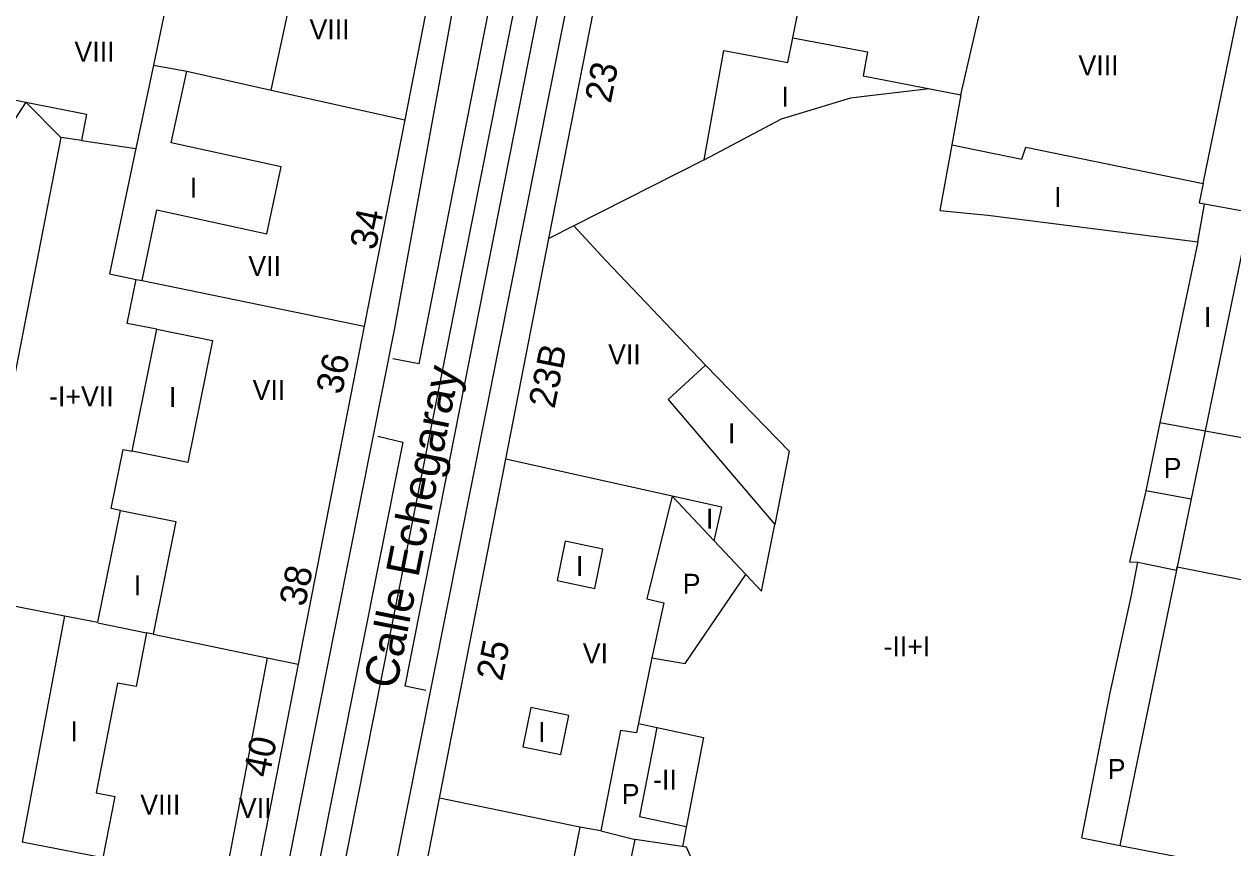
# Model space of a CAD drawing. Extents: x 282771 to 285132, y 4823109 to 4825496.
# Drawn here: x 284437.3 to 284528, y 4823180.1 to 4823241.9 of the extents above; entities that cross this region are included whole.
import ezdxf

# ---------------------------------------------------------------- set-up
doc = ezdxf.new("R2010")
doc.units = 0
for name, color, linetype in [('ACERA-BORDILLO', 7, 'Continuous'), ('CALLE-EJE', 7, 'Continuous'), ('CALLE-TEXTO', 7, 'Continuous'), ('EDIFICIO', 7, 'Continuous'), ('INTERIOR-EDIFICIO', 7, 'Continuous'), ('MEDIANERA', 7, 'Continuous'), ('NUM-PORTAL', 7, 'Continuous'), ('SENAL-VIARIA', 7, 'Continuous'), ('TXT-ALTURA-EDIFICIO', 7, 'Continuous')]:
    doc.layers.add(name, color=color, linetype=linetype)

msp = doc.modelspace()

# ---------------------------------------------------------------- linework, layer by layer
at = {"layer": 'ACERA-BORDILLO'}
for points in [[(284376.657, 4823162.252), (284446.936, 4823148.168), (284447.664, 4823148.09), (284448.437, 4823148.154), (284449.213, 4823148.378), (284449.943, 4823148.763), (284450.578, 4823149.289), (284451.083, 4823149.921), (284451.438, 4823150.61), (284451.646, 4823151.312), (284459.945, 4823193.173), (284465.085, 4823219.083), (284471.363, 4823253.605)], [(284479.672, 4823251.796), (284459.15, 4823148.681), (284459.095, 4823148.137), (284459.146, 4823147.56), (284459.315, 4823146.982), (284459.604, 4823146.438), (284459.998, 4823145.965), (284460.469, 4823145.588), (284460.984, 4823145.323), (284461.508, 4823145.168), (284525.198, 4823132.45), (284526.012, 4823132.414), (284526.848, 4823132.494), (284527.682, 4823132.699), (284528.089, 4823132.847)]]:
    msp.add_lwpolyline(points, dxfattribs=at)
at = {"layer": 'CALLE-EJE'}
msp.add_lwpolyline([(284454.208, 4823142.998), (284477.789, 4823261.902)], dxfattribs=at)
at = {"layer": 'EDIFICIO'}
for points in [[(284440.575, 4823260.652), (284454.645, 4823257.883), (284467.695, 4823255.313), (284469.335, 4823252.683), (284465.845, 4823234.703), (284462.795, 4823219.223), (284457.845, 4823193.863), (284454.565, 4823177.083), (284450.155, 4823154.484), (284446.335, 4823151.974), (284419.896, 4823157.214), (284378.756, 4823165.373), (284375.996, 4823169.123), (284387.066, 4823226.363), (284390.676, 4823244.973), (284394.936, 4823266.952), (284398.216, 4823269.002), (284440.575, 4823260.652)], [(284545.814, 4823224.773), (284542.564, 4823208.323), (284540.514, 4823197.863), (284538.554, 4823187.893), (284536.414, 4823177.033), (284534.684, 4823168.263), (284533.114, 4823160.304), (284531.364, 4823151.444), (284528.644, 4823137.654), (284526.583, 4823136.033), (284464.195, 4823148.414), (284462.125, 4823151.514), (284465.355, 4823168.013), (284468.445, 4823183.803), (284473.415, 4823209.243), (284476.655, 4823225.803), (284481.415, 4823250.143), (284485.015, 4823252.093), (284528.474, 4823243.213), (284545.914, 4823239.643), (284548.134, 4823236.683), (284545.814, 4823224.773)]]:
    msp.add_lwpolyline(points, dxfattribs=at)
at = {"layer": 'INTERIOR-EDIFICIO'}
for points in [[(284446.975, 4823238.803), (284445.655, 4823232.553), (284443.675, 4823223.143), (284445.675, 4823222.733), (284446.123, 4823222.641), (284447.215, 4823227.963), (284455.475, 4823226.163), (284456.565, 4823231.173), (284448.305, 4823232.973), (284449.475, 4823238.353), (284455.799, 4823236.943), (284458.465, 4823249.243), (284452.994, 4823250.361), (284452.775, 4823249.363), (284447.495, 4823250.463), (284446.015, 4823243.393), (284447.865, 4823243.003), (284446.975, 4823238.803)], [(284488.295, 4823231.713), (284489.775, 4823239.923), (284494.595, 4823239.003), (284494.955, 4823240.863), (284500.565, 4823239.813), (284500.225, 4823238.013), (284507.575, 4823236.593)], [(284435.545, 4823236.413), (284437.385, 4823236.043), (284441.955, 4823235.133), (284441.565, 4823233.163), (284440.025, 4823233.393), (284433.295, 4823198.863), (284440.295, 4823197.493), (284442.805, 4823197.013), (284444.495, 4823205.403), (284448.645, 4823204.563), (284446.944, 4823196.118), (284446.457, 4823196.219), (284445.665, 4823192.183), (284444.285, 4823192.443), (284442.685, 4823184.213), (284444.075, 4823183.943), (284443.187, 4823179.321), (284437.125, 4823180.513)], [(284507.575, 4823236.593), (284506.895, 4823232.843), (284512.155, 4823231.763), (284512.435, 4823232.663), (284525.753, 4823229.931), (284525.454, 4823228.473), (284529.274, 4823227.773), (284523.744, 4823200.913), (284521.744, 4823191.203), (284519.497, 4823180.247)], [(284488.295, 4823231.713), (284478.525, 4823226.753)], [(284478.525, 4823226.753), (284480.935, 4823224.163)], [(284480.935, 4823224.163), (284488.415, 4823216.303)], [(284451.395, 4823218.143), (284449.545, 4823208.993), (284445.385, 4823209.843), (284447.235, 4823218.993), (284451.395, 4823218.143)], [(284488.415, 4823216.303), (284485.595, 4823213.713), (284493.603, 4823204.354)], [(284489.06, 4823203.111), (284489.635, 4823205.643), (284485.905, 4823206.463), (284483.995, 4823198.773), (284485.265, 4823198.473), (284484.375, 4823194.343), (284483.225, 4823188.703), (284482.015, 4823188.893), (284480.555, 4823181.363)], [(284489.06, 4823203.111), (284491.423, 4823200.601), (284492.605, 4823199.343), (284493.603, 4823204.354)], [(284480.555, 4823181.363), (284478.985, 4823181.643), (284477.645, 4823174.933), (284481.745, 4823174.183), (284483.125, 4823180.713)], [(284489.125, 4823175.223), (284486.975, 4823180.133), (284483.125, 4823180.713)], [(284519.497, 4823180.247), (284523.654, 4823179.443)]]:
    msp.add_lwpolyline(points, dxfattribs=at)
at = {"layer": 'MEDIANERA'}
for points in [[(284494.955, 4823240.863), (284496.705, 4823249.703)], [(284507.575, 4823236.593), (284509.965, 4823247.013)], [(284525.753, 4823229.931), (284528.474, 4823243.213)], [(284446.975, 4823238.803), (284449.475, 4823238.353)], [(284488.295, 4823231.713), (284494.115, 4823234.793), (284499.305, 4823236.363), (284500.511, 4823236.506), (284505.215, 4823237.063)], [(284455.799, 4823236.943), (284465.845, 4823234.703)], [(284440.025, 4823233.393), (284437.385, 4823236.043), (284434.205, 4823231.123), (284428.135, 4823223.153)], [(284441.565, 4823233.163), (284445.655, 4823232.553)], [(284506.895, 4823232.843), (284505.983, 4823227.913)], [(284525.344, 4823225.553), (284525.854, 4823228.393)], [(284505.983, 4823227.913), (284509.595, 4823227.563), (284525.344, 4823225.553)], [(284478.525, 4823226.753), (284476.655, 4823225.803)], [(284525.344, 4823225.553), (284522.494, 4823211.973)], [(284447.235, 4823218.993), (284444.995, 4823219.433), (284445.675, 4823222.733)], [(284446.123, 4823222.641), (284462.795, 4823219.223)], [(284494.695, 4823209.843), (284488.415, 4823216.303)], [(284522.494, 4823211.973), (284521.454, 4823206.873)], [(284542.564, 4823208.323), (284525.895, 4823211.355), (284522.494, 4823211.973)], [(284444.495, 4823205.403), (284443.805, 4823205.533), (284444.695, 4823209.973), (284445.385, 4823209.843)], [(284485.905, 4823206.463), (284473.415, 4823209.243)], [(284494.695, 4823209.843), (284493.603, 4823204.354)], [(284485.905, 4823206.463), (284489.06, 4823203.111)], [(284521.454, 4823206.873), (284520.214, 4823201.543)], [(284524.844, 4823206.233), (284521.454, 4823206.873)], [(284477.865, 4823203.083), (284477.265, 4823200.143), (284480.105, 4823199.553), (284480.705, 4823202.493), (284477.865, 4823203.083)], [(284516.655, 4823180.823), (284518.764, 4823191.713), (284520.374, 4823199.043), (284520.854, 4823201.523)], [(284520.214, 4823201.543), (284520.854, 4823201.523)], [(284520.854, 4823201.523), (284523.744, 4823200.913)], [(284523.744, 4823200.913), (284523.794, 4823201.163)], [(284523.794, 4823201.163), (284540.514, 4823197.863)], [(284484.375, 4823194.343), (284486.885, 4823193.913), (284491.423, 4823200.601)], [(284440.295, 4823197.493), (284437.125, 4823180.513)], [(284442.797, 4823196.976), (284446.457, 4823196.219)], [(284446.944, 4823196.118), (284455.514, 4823194.345)], [(284455.514, 4823194.345), (284452.305, 4823177.523)], [(284455.514, 4823194.345), (284457.845, 4823193.863)], [(284475.305, 4823190.603), (284474.705, 4823187.663), (284477.545, 4823187.073), (284478.145, 4823190.013), (284475.305, 4823190.603)], [(284483.371, 4823189.419), (284488.254, 4823188.37)], [(284484.753, 4823189.122), (284483.462, 4823182.439)], [(284488.254, 4823188.37), (284486.671, 4823180.179)], [(284478.985, 4823181.643), (284468.445, 4823183.803)], [(284483.462, 4823182.439), (284486.963, 4823181.688)], [(284480.555, 4823181.363), (284483.125, 4823180.713)], [(284516.655, 4823180.823), (284519.497, 4823180.247)]]:
    msp.add_lwpolyline(points, dxfattribs=at)
at = {"layer": 'SENAL-VIARIA'}
for points in [[(284473.767, 4823251.335), (284466.885, 4823216.398), (284464.949, 4823216.786)], [(284467.414, 4823191.887), (284465.865, 4823192.215), (284477.394, 4823250.675)], [(284463.816, 4823210.973), (284465.693, 4823210.526), (284454.235, 4823153.075)]]:
    msp.add_lwpolyline(points, dxfattribs=at)

# ---------------------------------------------------------------- texts
at = {"layer": 'CALLE-TEXTO'}
msp.add_text('Calle Echegaray', height=2.5, rotation=78.78287, dxfattribs=at).set_placement((284465.184, 4823191.915))
at = {"layer": 'NUM-PORTAL'}
for s, rotation, p in [('23', 78.84092, (284481.287, 4823235.894)), ('34', 78.35004, (284463.647, 4823224.869)), ('36', 78.35004, (284461.114, 4823214.033)), ('23B', 78.77004, (284477.065, 4823212.979)), ('38', 78.35004, (284458.348, 4823198.114)), ('25', 78.77004, (284473.141, 4823192.523)), ('40', 78.35004, (284455.655, 4823185.283))]:
    msp.add_text(s, height=2, rotation=rotation, dxfattribs=at).set_placement(p)
at = {"layer": 'TXT-ALTURA-EDIFICIO'}
for s, p in [('VIII', (284458.685, 4823240.743)), ('VIII', (284441.045, 4823239.073)), ('VIII', (284516.394, 4823238.043)), ('I', (284494.104, 4823235.703)), ('I', (284449.694, 4823228.873)), ('I', (284514.563, 4823228.163)), ('VII', (284454.095, 4823222.993)), ('I', (284525.813, 4823219.163)), ('VII', (284481.095, 4823216.373)), ('-I+VII', (284439.143, 4823213.213)), ('I', (284448.134, 4823213.163)), ('VII', (284454.415, 4823213.693)), ('I', (284490.094, 4823210.433)), ('P', (284522.789, 4823207.843)), ('I', (284488.433, 4823204.021)), ('I', (284478.684, 4823200.473)), ('I', (284445.494, 4823199.023)), ('P', (284486.696, 4823199.142)), ('VI', (284479.195, 4823193.923)), ('-II+I', (284501.763, 4823194.446)), ('I', (284440.744, 4823188.073)), ('I', (284475.844, 4823188.023)), ('P', (284518.589, 4823185.243)), ('-II', (284484.468, 4823184.453)), ('P', (284482.12, 4823183.369)), ('VIII', (284445.985, 4823182.573)), ('VII', (284453.385, 4823182.323))]:
    msp.add_text(s, height=1.5, rotation=0.00004, dxfattribs=at).set_placement(p)

doc.saveas('drawing.dxf')
